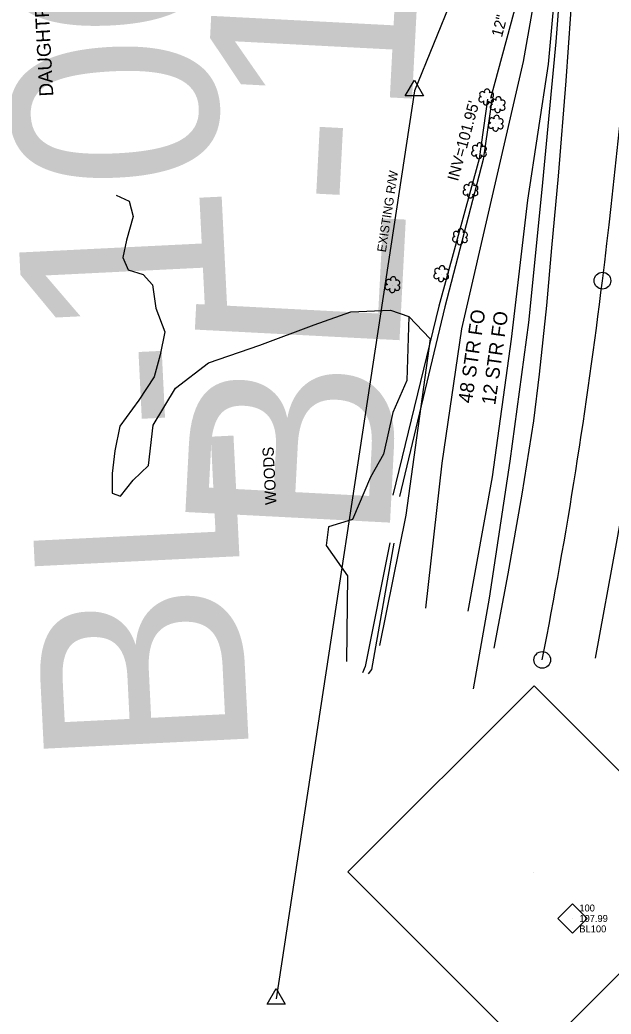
# Model space of a CAD drawing. Extents: x 2364404 to 2371833, y 798876 to 809754.
# Drawn here: x 2368727.7 to 2368939.8, y 800693.7 to 801050.5 of the extents above; entities that cross this region are included whole.
import ezdxf

# ---------------------------------------------------------------- set-up
doc = ezdxf.new("R2010")
doc.units = 0
for name, color, linetype in [('CTL Supplemental Horizontal and Vertical CELL', 7, 'Continuous'), ('CTL Supplemental Horizontal and Vertical Cogo Comment', 7, 'Continuous'), ('CTL Supplemental Horizontal and Vertical Cogo Elevation', 7, 'Continuous'), ('CTL Supplemental Horizontal and Vertical Cogo Number', 7, 'Continuous'), ('Exist Horizontal Alignment Direction Label', 7, 'Continuous'), ('Exist Horizontal Alignment Point', 7, 'Continuous'), ('Exist Horizontal Baseline Alignment Station Label', 7, 'Continuous'), ('Exist Hydro Stream or Body of Water', 7, 'Continuous'), ('Exist Property Owner Text', 7, 'Continuous'), ('Exist Right of Way Line', 7, 'Continuous'), ('Exist Right of Way Line Text', 7, 'Continuous'), ('Exist Right of Way Monument CELL', 7, 'Continuous'), ('Exist Roads EOP', 7, 'Continuous'), ('Exist Roads EOT', 7, 'Continuous'), ('Exist Structure Minor Pipes RCP 12 Inch', 7, 'Continuous'), ('Exist Structure Minor Pipes RCP 12 Inch Invert', 7, 'Continuous'), ('Exist Structure Minor Pipes RCP 12 Inch Text', 7, 'Continuous'), ('Exist Utilities Telephone UG FO SUE LOS B', 7, 'Continuous'), ('Exist Utilities Telephone UG FO SUE LOS B Text', 7, 'Continuous'), ('Exist Utilities TV UG FO Cable SUE LOS B', 7, 'Continuous'), ('Exist Utilities TV UG FO Cable SUE LOS B Text', 7, 'Continuous'), ('Exist Vegetation Hedge Row', 7, 'Continuous'), ('Exist Vegetation Shrub CELL', 7, 'Continuous'), ('Exist Vegetation Woods Line', 7, 'Continuous'), ('Exist Vegetation Woods Line Text', 7, 'Continuous'), ('Prop Horizontal Alignment', 7, 'Continuous')]:
    doc.layers.add(name, color=color, linetype=linetype)

msp = doc.modelspace()

# ---------------------------------------------------------------- linework, layer by layer
at = {"layer": 'CTL Supplemental Horizontal and Vertical CELL'}
for p, q in [((2368911.88, 800744.52), (2368911.88, 800744.52)), ((2368925.89, 800728.04), (2368925.89, 800728.04))]:
    msp.add_line(p, q, dxfattribs=at)
for points in [[(2368845.39, 800744.75), (2368912.22, 800811.57), (2368979.16, 800744.63), (2368912.33, 800677.8)], [(2368920.67, 800728.06), (2368925.91, 800733.3), (2368931.16, 800728.05), (2368925.92, 800722.81)]]:
    msp.add_lwpolyline(points, close=True, dxfattribs=at)
at = {"layer": 'Exist Horizontal Alignment Point'}
for centre in [(2368936.68, 800956.92), (2368915.09, 800820.82)]:
    msp.add_circle(centre, 3, dxfattribs=at)
at = {"layer": 'Exist Hydro Stream or Body of Water'}
for points in [[(2368895.43, 801022.04), (2368892.48, 801000.59), (2368877.95, 800947.73), (2368861.54, 800879.91)], [(2368896.99, 801021.66), (2368893.85, 801000.38), (2368880.1, 800947.51), (2368863.88, 800879.47)], [(2368860.43, 800862.88), (2368851.54, 800818.42), (2368850.66, 800816.17)], [(2368861.85, 800862.73), (2368853.89, 800817.41), (2368852.63, 800815.86)]]:
    msp.add_lwpolyline(points, dxfattribs=at)
at = {"layer": 'Exist Right of Way Line'}
for p, q in [((2368916.59, 801141.2), (2368869.21, 801025.1)), ((2368869.21, 801025.1), (2368819.61, 800699.14))]:
    msp.add_line(p, q, dxfattribs=at)
at = {"layer": 'Exist Right of Way Monument CELL'}
for p, q in [((2368869.21, 801025.1), (2368869.21, 801025.1)), ((2368819.61, 800699.14), (2368819.61, 800699.14))]:
    msp.add_line(p, q, dxfattribs=at)
for points in [[(2368865.96, 801023.21), (2368869.21, 801028.85), (2368872.45, 801023.21)], [(2368816.36, 800697.26), (2368819.61, 800702.89), (2368822.86, 800697.26)]]:
    msp.add_lwpolyline(points, close=True, dxfattribs=at)
at = {"layer": 'Exist Roads EOP'}
msp.add_lwpolyline([(2368934.43, 801256.57), (2368932.65, 801218.34), (2368930.9, 801178.35), (2368928.78, 801135.79), (2368926.81, 801102.01), (2368925.73, 801086.31), (2368925.47, 801080.43), (2368922.85, 801080.34), (2368919.97, 801042.58), (2368914.91, 800989.69), (2368910.13, 800941.95), (2368903.46, 800892.17), (2368896, 800842.94), (2368890.29, 800810.5)], dxfattribs=at)
at = {"layer": 'Exist Roads EOT'}
for points in [[(2368897.89, 800824.99), (2368902.82, 800851.75), (2368907.93, 800880.26), (2368912.1, 800906.66), (2368914.15, 800923.37), (2368916.76, 800947.98), (2368918.52, 800968.65), (2368920.91, 800994.4), (2368923.66, 801028.65), (2368926.23, 801064.62), (2368927.92, 801093.47)], [(2368934.21, 800821.44), (2368941.7, 800862.65), (2368948.9, 800902.43), (2368953.64, 800928.37), (2368958, 800950.96), (2368964.07, 800979.11), (2368969.46, 801003.47), (2368976.28, 801034.33), (2368979.61, 801051.11), (2368982.29, 801066.98), (2368984.36, 801082.54)]]:
    msp.add_lwpolyline(points, dxfattribs=at)
at = {"layer": 'Exist Structure Minor Pipes RCP 12 Inch'}
msp.add_line((2368913.16, 801084.13), (2368896.54, 801022.31), dxfattribs=at)
at = {"layer": 'Exist Utilities Telephone UG FO SUE LOS B'}
msp.add_lwpolyline([(2368888.47, 800838.32), (2368897.19, 800886.57), (2368904.05, 800935.88), (2368909.87, 800985.86), (2368917.34, 801034.59), (2368926.04, 801130.79), (2368928.08, 801180.09), (2368923.54, 801254.59), (2368921.96, 801261.38), (2368917.26, 801267.45), (2368917.05, 801270.53)], dxfattribs=at)
at = {"layer": 'Exist Utilities TV UG FO Cable SUE LOS B'}
msp.add_lwpolyline([(2368873.37, 800839.43), (2368879.14, 800891.4), (2368886.18, 800939.62), (2368897.19, 800987.4), (2368908.39, 801035.54), (2368916.96, 801084.38), (2368920.35, 801129.92), (2368923.45, 801180.34), (2368923.88, 801227.73), (2368922.75, 801254.43), (2368920.2, 801262.16), (2368911.12, 801269.2), (2368909.73, 801270.19)], dxfattribs=at)
at = {"layer": 'Exist Vegetation Hedge Row'}
msp.add_lwpolyline([(2368867.23, 800944.05), (2368874.82, 800936.02), (2368866.17, 800872.82), (2368856.76, 800826.02)], dxfattribs=at)
at = {"layer": 'Exist Vegetation Shrub CELL'}
for p, q in [((2368895.06, 801022.66), (2368895.06, 801022.66)), ((2368899.18, 801019.92), (2368899.18, 801019.92)), ((2368898.49, 801013.25), (2368898.49, 801013.25)), ((2368892.47, 801003.35), (2368892.47, 801003.35)), ((2368889.42, 800989.29), (2368889.42, 800989.29)), ((2368885.65, 800972.51), (2368885.65, 800972.51)), ((2368878.92, 800959.27), (2368878.92, 800959.27)), ((2368861.41, 800955.31), (2368861.41, 800955.31))]:
    msp.add_line(p, q, dxfattribs=at)
for centre, radius, start, end in [((2368895.29, 801024.7), 0.99, 334.8391, 200.4717), ((2368893.26, 801021.96), 0.955, 95.1099, 327.9534), ((2368893.58, 801023.79), 0.968, 35.8908, 245.4216), ((2368896.7, 801021.73), 0.937, 204.9913, 73.4601), ((2368896.73, 801023.53), 0.929, 284.4567, 126.0861), ((2368897.7, 801021.05), 0.968, 35.8908, 245.4216), ((2368899.41, 801021.96), 0.99, 334.8391, 200.4717), ((2368900.85, 801020.79), 0.929, 284.4567, 126.0861), ((2368894.93, 801020.98), 0.984, 151.2797, 21.387), ((2368897.38, 801019.22), 0.955, 95.1099, 327.9534), ((2368899.05, 801018.24), 0.984, 151.2797, 21.387), ((2368900.82, 801018.99), 0.937, 204.9913, 73.4601), ((2368897, 801014.38), 0.968, 35.8908, 245.4216), ((2368898.71, 801015.29), 0.99, 334.8391, 200.4717), ((2368900.16, 801014.12), 0.929, 284.4567, 126.0861), ((2368896.69, 801012.55), 0.955, 95.1099, 327.9534), ((2368898.36, 801011.57), 0.984, 151.2797, 21.387), ((2368900.12, 801012.32), 0.937, 204.9913, 73.4601), ((2368890.99, 801004.48), 0.968, 35.8908, 245.4216), ((2368892.7, 801005.4), 0.99, 334.8391, 200.4717), ((2368894.14, 801004.22), 0.929, 284.4567, 126.0861), ((2368890.67, 801002.65), 0.955, 95.1099, 327.9534), ((2368892.34, 801001.67), 0.984, 151.2797, 21.387), ((2368894.11, 801002.43), 0.937, 204.9913, 73.4601), ((2368887.93, 800990.41), 0.968, 35.8908, 245.4216), ((2368889.65, 800991.33), 0.99, 334.8391, 200.4717), ((2368891.09, 800990.16), 0.929, 284.4567, 126.0861), ((2368887.62, 800988.58), 0.955, 95.1099, 327.9534), ((2368889.29, 800987.6), 0.984, 151.2797, 21.387), ((2368891.05, 800988.36), 0.937, 204.9913, 73.4601), ((2368885.88, 800974.55), 0.99, 334.8391, 200.4717), ((2368883.85, 800971.8), 0.955, 95.1099, 327.9534), ((2368884.16, 800973.63), 0.968, 35.8908, 245.4216), ((2368887.28, 800971.58), 0.937, 204.9913, 73.4601), ((2368887.32, 800973.38), 0.929, 284.4567, 126.0861), ((2368885.52, 800970.82), 0.984, 151.2797, 21.387), ((2368877.44, 800960.39), 0.968, 35.8908, 245.4216), ((2368879.15, 800961.31), 0.99, 334.8391, 200.4717), ((2368880.59, 800960.13), 0.929, 284.4567, 126.0861), ((2368861.64, 800957.35), 0.99, 334.8391, 200.4717), ((2368877.12, 800958.56), 0.955, 95.1099, 327.9534), ((2368878.79, 800957.58), 0.984, 151.2797, 21.387), ((2368880.56, 800958.34), 0.937, 204.9913, 73.4601), ((2368859.61, 800954.6), 0.955, 95.1099, 327.9534), ((2368859.93, 800956.43), 0.968, 35.8908, 245.4216), ((2368861.28, 800953.62), 0.984, 151.2797, 21.387), ((2368863.05, 800954.38), 0.937, 204.9913, 73.4601), ((2368863.08, 800956.18), 0.929, 284.4567, 126.0861)]:
    msp.add_arc(centre, radius, start, end, dxfattribs=at)
at = {"layer": 'Exist Vegetation Woods Line'}
msp.add_lwpolyline([(2368762.25, 800987.64), (2368766.95, 800985.41), (2368768.29, 800979.98), (2368765.96, 800971.4), (2368764.59, 800965.27), (2368766.53, 800960.78), (2368771.93, 800959.09), (2368775.27, 800955.43), (2368776.43, 800947.02), (2368779.69, 800938.52), (2368778, 800930.28), (2368775.91, 800922.47), (2368770.38, 800914.04), (2368763.61, 800904.72), (2368761.78, 800895.87), (2368760.79, 800887.7), (2368760.86, 800880.66), (2368763.82, 800879.54), (2368768.31, 800885.36), (2368773.82, 800890.6), (2368775.49, 800905.11), (2368783.47, 800918.37), (2368795.37, 800927.46), (2368813.72, 800933.8), (2368833.22, 800941.09), (2368846.42, 800945.72), (2368860.59, 800946.39), (2368867.23, 800944.05), (2368866.55, 800921.14), (2368861.51, 800909.6), (2368858.14, 800894.71), (2368853.43, 800886.37), (2368846.99, 800871.24), (2368838.46, 800868.63), (2368837.56, 800861.86), (2368845.2, 800850.99), (2368844.91, 800820.26)], dxfattribs=at)
at = {"layer": 'Prop Horizontal Alignment'}
for centre, radius, start, end in [((2366157.38, 801295.95), 2799.9, 353.04514, 357.44223), ((2367032, 801189.26), 1918.8, 348.92962, 353.04514)]:
    msp.add_arc(centre, radius, start, end, dxfattribs=at)

# ---------------------------------------------------------------- texts
at = {"layer": 'CTL Supplemental Horizontal and Vertical Cogo Comment'}
msp.add_text('BL100', height=2.5, dxfattribs=at).set_placement((2368928.39, 800723.04))
at = {"layer": 'CTL Supplemental Horizontal and Vertical Cogo Elevation'}
msp.add_text('107.99', height=2.5, dxfattribs=at).set_placement((2368928.39, 800726.79))
at = {"layer": 'CTL Supplemental Horizontal and Vertical Cogo Number'}
msp.add_text('100', height=2.5, dxfattribs=at).set_placement((2368928.39, 800730.54))
at = {"layer": 'Exist Horizontal Alignment Direction Label'}
msp.add_text('BL-100', height=73.5, rotation=92.8237, dxfattribs=at).set_placement((2368810.08, 800784.52))
at = {"layer": 'Exist Horizontal Baseline Alignment Station Label'}
msp.add_text('BL-100', height=73.5, rotation=87.0259, dxfattribs=at).set_placement((2368860.06, 800862.04))
at = {"layer": 'Exist Property Owner Text'}
msp.add_text('DAUGHTRIDGE ENTERPRISES, INC.', height=5, rotation=93.0566, dxfattribs=at).set_placement((2368739.72, 801023.19))
at = {"layer": 'Exist Right of Way Line Text'}
msp.add_text('EXISTING R/W', height=3.2, rotation=81.3486, dxfattribs=at).set_placement((2368858.96, 800966.98))
at = {"layer": 'Exist Structure Minor Pipes RCP 12 Inch Invert'}
msp.add_text("INV=101.95'", height=4, rotation=74.7484, dxfattribs=at).set_placement((2368884.83, 800992.41))
at = {"layer": 'Exist Structure Minor Pipes RCP 12 Inch Text'}
msp.add_text('12" RCP', height=4, rotation=74.9512, dxfattribs=at).set_placement((2368900.6, 801044.05))
at = {"layer": 'Exist Utilities Telephone UG FO SUE LOS B Text'}
msp.add_text('12 STR FO', height=5, rotation=82.0798, dxfattribs=at).set_placement((2368898.22, 800912.09))
at = {"layer": 'Exist Utilities TV UG FO Cable SUE LOS B Text'}
msp.add_text('48 STR FO', height=5, rotation=81.6944, dxfattribs=at).set_placement((2368889.83, 800912.72))
at = {"layer": 'Exist Vegetation Woods Line Text'}
msp.add_text('WOODS', height=4, rotation=93.0566, dxfattribs=at).set_placement((2368819.78, 800876.61))

doc.saveas('drawing.dxf')
